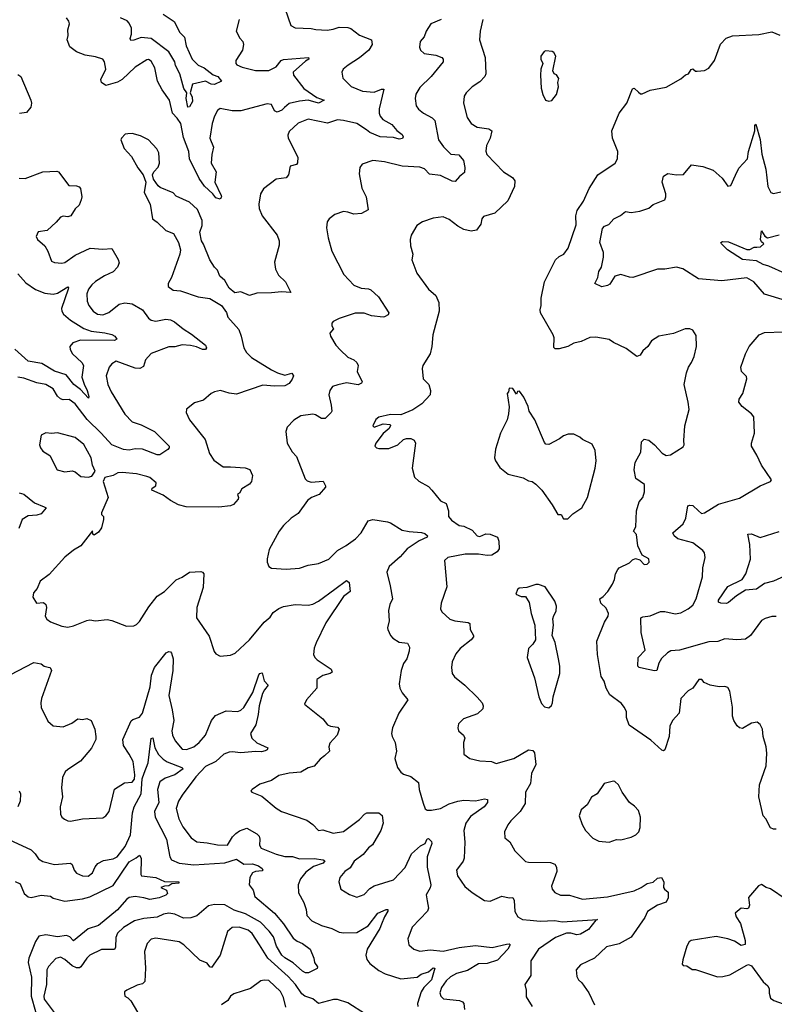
# Model space of a CAD drawing. Extents: x 2199565 to 2323334, y 894172 to 1018966.
# Tile 280 of 440: x 2259748 to 2264891, y 990720 to 997433. Entities that reach past the tile are written whole.
import ezdxf

# ---------------------------------------------------------------- set-up
doc = ezdxf.new("R2010")
doc.units = 0

msp = doc.modelspace()

# ---------------------------------------------------------------- linework, layer by layer
at = {"layer": '0CON10XD'}
for points in [[(2261536.7, 997565), (2261595, 997393.3), (2261625, 997378.8), (2261735, 997374.2), (2261767.1, 997367.1), (2261842.7, 997362.7), (2261885, 997368.6), (2261925, 997382.5), (2261985, 997380), (2262005, 997372.5), (2262065, 997328.1), (2262146, 997295), (2262151.4, 997265), (2262127.5, 997225), (2262065, 997174.2), (2261985.7, 997124.3), (2261953.3, 997095), (2261943.3, 997075), (2261950, 997035), (2262007.9, 996977.9), (2262085, 996946.9), (2262165, 996939.5), (2262215, 996960.5), (2262229.1, 996959.1), (2262198.5, 996825), (2262197.8, 996795), (2262204.5, 996775), (2262222.7, 996752.7), (2262285, 996719.1), (2262317.8, 996677.8), (2262355, 996649.4), (2262362.2, 996635), (2262356.9, 996623.1), (2262335, 996617.7), (2262295, 996630), (2262205, 996633.9), (2262135, 996664.3), (2262111.6, 996681.6), (2262045.7, 996725), (2261955, 996746.8), (2261915, 996750.9), (2261845, 996728.8), (2261715, 996755.6), (2261645, 996726.9), (2261585, 996670), (2261575.6, 996645), (2261577.8, 996625), (2261644, 996495), (2261641.7, 996458.3), (2261633.6, 996446.4), (2261592.5, 996435), (2261580, 996375), (2261564.1, 996355.9), (2261495, 996346.2), (2261410.3, 996279.7), (2261390, 996245), (2261377.5, 996175), (2261380, 996145), (2261400.8, 996095), (2261503.2, 995963.2), (2261515.8, 995925), (2261516.9, 995895), (2261485, 995780), (2261492.4, 995732.4), (2261510.9, 995690.9), (2261560, 995645), (2261595, 995572.5), (2261531.4, 995578.6), (2261465, 995570), (2261365, 995567.5), (2261315, 995553.3), (2261255, 995576.7), (2261215, 995570), (2261175, 995602.5), (2261145.7, 995655.7), (2261111.2, 995685), (2261095.5, 995725.5), (2261075, 995746.2), (2261044, 995795), (2261001.7, 995901.7), (2260986.4, 995926.4), (2260975.8, 995985), (2260990.9, 996029.1), (2260990.6, 996065), (2260958.9, 996138.9), (2260905, 996188.8), (2260815, 996230), (2260795, 996252.5), (2260705, 996290), (2260690.7, 996300.7), (2260660, 996345), (2260652.5, 996375), (2260662.5, 996395), (2260692.7, 996427.3), (2260700, 996455), (2260697.1, 996525), (2260683, 996553), (2260625, 996613.3), (2260572.3, 996642.3), (2260515, 996656.7), (2260483.9, 996656.1), (2260467.5, 996652.5), (2260442.5, 996625), (2260437.5, 996615), (2260460, 996555), (2260510.3, 996500.3), (2260552.7, 996422.7), (2260590, 996375), (2260607.5, 996325), (2260596.7, 996255), (2260636.2, 996175), (2260653.3, 996075), (2260685, 996053.3), (2260743.3, 995995), (2260796.4, 995976.4), (2260830.8, 995915), (2260844.2, 995865), (2260839.2, 995835), (2260783.6, 995676.4), (2260758.8, 995635), (2260760, 995615), (2260795, 995588.8), (2260845, 995584), (2260965, 995544.2), (2261045, 995532), (2261123.9, 995483.9), (2261157.7, 995437.7), (2261166.2, 995405), (2261240.6, 995320.6), (2261258.5, 995275), (2261275, 995196.7), (2261293.6, 995163.6), (2261328.9, 995128.9), (2261465, 995046.4), (2261506, 995025), (2261555, 995010.4), (2261603, 995023), (2261613.1, 995005), (2261605, 994981.2), (2261585, 994952.5), (2261555, 994937.3), (2261485, 994934), (2261405, 994940.6), (2261225, 994880), (2261175, 994886), (2261116.1, 994903.9), (2261075, 994896.2), (2261053.3, 994885), (2261000.9, 994839.1), (2260938.8, 994821.2), (2260885, 994777.5), (2260883.3, 994755), (2260904.3, 994704.3), (2261011.1, 994571.1), (2261041.9, 994475), (2261070.7, 994430.7), (2261135, 994384.4), (2261185, 994383.5), (2261285, 994376.5), (2261315.5, 994365.5), (2261334.2, 994325), (2261327.5, 994285), (2261314.3, 994265.7), (2261262, 994235), (2261246.2, 994205), (2261232.5, 994195), (2261240, 994175), (2261236.2, 994165), (2261205, 994127.5), (2261185, 994118.6), (2261105, 994109.1), (2260882.4, 994112.4), (2260830, 994125), (2260775, 994154.4), (2260725, 994191.9), (2260647.5, 994225), (2260650.7, 994239.3), (2260676.2, 994255), (2260677.1, 994275), (2260635, 994311.4), (2260615, 994319.4), (2260545, 994337.1), (2260446.8, 994346.8), (2260415.8, 994344.2), (2260385, 994326.2), (2260328.3, 994311.7), (2260317.5, 994285), (2260350.8, 994175), (2260305, 994070), (2260305, 994060), (2260320, 994045), (2260318.8, 994025), (2260305, 993967.5), (2260285, 993940), (2260255, 993917.5), (2260247.5, 993925), (2260245, 993947.5), (2260165, 993845.8), (2260114.5, 993815.5), (2260055, 993768.8), (2259949.7, 993650.3), (2259886.7, 993605), (2259866.1, 993553.9), (2259842.5, 993525), (2259837.5, 993495), (2259862.5, 993455), (2259909.5, 993459.5), (2259926.1, 993446.1), (2259930, 993425), (2259922, 993365), (2259933.3, 993345), (2259957.7, 993327.7), (2260035, 993297.5), (2260075, 993292), (2260115, 993300), (2260205, 993336.7), (2260225, 993340), (2260265, 993333.3), (2260343, 993343), (2260375, 993337.5), (2260475, 993297.5), (2260525, 993300), (2260545, 993310), (2260565, 993330), (2260629.2, 993430.8), (2260685, 993501.4), (2260735.8, 993535), (2260795.8, 993595), (2260815, 993614.2), (2260855, 993631.4), (2260905, 993665.6), (2260981.7, 993671.7), (2260995, 993666.7), (2261003.3, 993655), (2260997.3, 993562.7), (2260954.4, 993425), (2260952.5, 993355), (2261039.3, 993229.3), (2261073.3, 993125), (2261085, 993110), (2261115, 993093.3), (2261185, 993101.2), (2261215.6, 993114.4), (2261315, 993204), (2261415, 993324.4), (2261455, 993360), (2261475, 993390), (2261515, 993418.2), (2261547, 993433), (2261625, 993445.5), (2261715, 993442.2), (2261745, 993448.9), (2261785, 993468.2), (2261895, 993550), (2261975, 993610), (2261994, 993595), (2262000, 993535), (2261955, 993500.8), (2261835, 993320), (2261768.1, 993185), (2261755, 993147.5), (2261751.4, 993105), (2261758.6, 993085), (2261775, 993067.5), (2261871.2, 993005), (2261878.8, 992985), (2261865, 992974.3), (2261815, 992960.8), (2261773.3, 992935), (2261773.9, 992876.1), (2261703.3, 992795), (2261690, 992765), (2261815, 992666.9), (2261845.4, 992625.4), (2261865.5, 992615.5), (2261915, 992608.6), (2261925.9, 992595.9), (2261911.2, 992555), (2261860.9, 992499.1), (2261856, 992475), (2261860, 992445), (2261825, 992413.8)], [(2260725, 997471.9), (2260801.5, 997421.5), (2260838.5, 997345), (2260872.2, 997315), (2260882.5, 997255), (2260922.5, 997165), (2260965, 997123.6), (2261005, 997104.5), (2261066.5, 997056.5), (2261098.6, 997045), (2261122.5, 997015), (2261075, 996992.3), (2261053.5, 996993.5), (2261015, 997014), (2260925, 996993.3), (2260910.8, 996935), (2260923.8, 996905), (2260924.6, 996875), (2260905, 996838), (2260895, 996836.2), (2260882.5, 996895), (2260888, 996935), (2260866.9, 996965), (2260838.5, 997065), (2260810.7, 997120.7), (2260804.5, 997145), (2260763.9, 997215), (2260645, 997304.1), (2260575, 997312.9), (2260525, 997293.1), (2260505, 997291.2), (2260501.6, 997305), (2260510.8, 997335), (2260509.8, 997375), (2260495, 997410.6), (2260480, 997425), (2260435, 997445.6)], [(2261243.3, 997435), (2261224, 997355), (2261247.9, 997307.9), (2261268, 997285), (2261273.8, 997265), (2261266.7, 997225), (2261221.2, 997155), (2261220, 997135), (2261227.5, 997125), (2261265, 997109.2), (2261355, 997086.7), (2261445, 997087.1), (2261495, 997112.1), (2261530.3, 997155), (2261545, 997162.8), (2261716, 997175), (2261719.2, 997165), (2261695, 997151.2), (2261611.9, 997075), (2261613.1, 997055), (2261684.2, 996964.2), (2261773.4, 996903.4), (2261823.8, 996885), (2261785, 996864.6), (2261715, 996884.7), (2261655, 996877.4), (2261585, 996861.1), (2261552.7, 996835), (2261535, 996817.3), (2261502.1, 996802.1), (2261485, 996810.8), (2261465, 996855.6), (2261435, 996860), (2261255, 996812.4), (2261195, 996812.4), (2261115, 996826.7), (2261095, 996813.8), (2261074.6, 996775.4), (2261060, 996725), (2261044.5, 996625), (2261069.7, 996565), (2261057.5, 996515), (2261053.6, 996455), (2261087.1, 996395), (2261078.2, 996325), (2261121.9, 996235), (2261124.2, 996225), (2261115, 996208.8), (2261085, 996218.4), (2261065.2, 996245.2), (2261008.1, 996298.1), (2260970.8, 996350.8), (2260905.4, 996485), (2260900.9, 996535), (2260865, 996629.2), (2260845.3, 996725), (2260822.3, 996762.3), (2260789.1, 996795), (2260769.6, 996885), (2260720, 996955), (2260686.5, 997015), (2260667.9, 997105), (2260645, 997151.4), (2260625, 997161.4), (2260615, 997159.2), (2260535, 997109.5), (2260446.9, 997025), (2260415, 997008.2), (2260335, 996984.2), (2260305.8, 997005), (2260300, 997025), (2260334.3, 997095), (2260325.6, 997145.6), (2260315, 997163.8), (2260265, 997180.6), (2260195, 997190.6), (2260135, 997213.1), (2260088.9, 997248.9), (2260071.9, 997295), (2260078.1, 997325), (2260076.4, 997363.6), (2260087.1, 997405), (2260082.7, 997422.7), (2260066, 997445)], [(2262620, 997435), (2262551.2, 997405), (2262519.2, 997355), (2262505, 997316.2), (2262476.4, 997283.6), (2262474, 997245), (2262480, 997225), (2262505, 997203.8), (2262585, 997190.8), (2262626, 997176), (2262633.8, 997165), (2262634, 997145), (2262552.9, 997045), (2262475, 996971.2), (2262448.6, 996925), (2262444.2, 996895), (2262450.8, 996845), (2262465, 996823.8), (2262501.2, 996795), (2262560, 996765), (2262576.9, 996745), (2262602.5, 996615), (2262635.4, 996565.4), (2262686.2, 996516.2), (2262742.1, 996512.1), (2262772.2, 996472.2), (2262781.5, 996425), (2262779.2, 996390.8), (2262746.2, 996365), (2262715, 996329.2), (2262695, 996331.8), (2262615, 996370), (2262540.9, 996380.9), (2262506.2, 996416.2), (2262475, 996428.7), (2262354.2, 996434.2), (2262235, 996463.1), (2262155, 996472.5), (2262081.7, 996448.3), (2262066.2, 996425), (2262062.3, 996382.3), (2262080.8, 996285), (2262108.6, 996225), (2262123.9, 996136.1), (2262077.7, 996112.3), (2262025, 996106.9), (2261985, 996121.9), (2261955, 996124.3), (2261895, 996106), (2261856.7, 996075), (2261843.8, 996055), (2261840, 996015), (2261851.2, 995945), (2261876.2, 995855), (2261956.2, 995695), (2262025, 995623.3), (2262075, 995602.2), (2262125, 995598.6), (2262141.3, 995591.3), (2262194.5, 995544.5), (2262263.3, 995435), (2262258.3, 995421.7), (2262235, 995406.2), (2262225, 995406), (2262145.6, 995414.4), (2262095, 995431.1), (2262035, 995432.2), (2261925, 995396.9), (2261884.6, 995375.4), (2261876, 995365), (2261875.9, 995345.9), (2261887.5, 995325), (2261861.2, 995295), (2261866.2, 995275), (2261903.8, 995215), (2261935, 995178.8), (2261985, 995132.9), (2262025, 995114), (2262045.7, 995095), (2262054.2, 995075), (2262047.1, 995035), (2262082, 994965), (2262076.7, 994955), (2262055, 994943.9), (2261975, 994956.1), (2261917.4, 994942.6), (2261878.9, 994931.1), (2261860.8, 994905), (2261855.7, 994874.3), (2261871.9, 994805), (2261874.3, 994765), (2261870.8, 994755), (2261830, 994715), (2261805, 994714), (2261765, 994738.8), (2261745, 994744), (2261665, 994732), (2261617.5, 994702.5), (2261572, 994655), (2261562, 994625), (2261570, 994545), (2261605, 994486.7), (2261634.2, 994454.2), (2261693, 994303), (2261707.9, 994287.9), (2261735, 994279.6), (2261816.7, 994286.7), (2261833.3, 994255), (2261831.2, 994245), (2261790, 994195), (2261737.5, 994175), (2261708.6, 994155), (2261645, 994066.2), (2261598.8, 994035), (2261546.7, 993985), (2261516.7, 993945), (2261448.3, 993821.7), (2261433.6, 993756.4), (2261433.8, 993735), (2261446.2, 993705), (2261465, 993694.2), (2261565, 993687.5), (2261655, 993694.3), (2261715, 993712.9), (2261785, 993724.2), (2261855, 993754.2), (2261914.2, 993815), (2261972.6, 993847.4), (2262036.7, 993893.3), (2262076, 993934), (2262123.3, 994016.7), (2262155, 994025.6), (2262255, 994008.2), (2262275, 994002.2), (2262355, 993952.9), (2262402.7, 993942.7), (2262486.7, 993936.7), (2262509.5, 993929.5), (2262528, 993915), (2262526, 993905), (2262470.7, 993879.3), (2262390, 993825), (2262340.4, 993769.6), (2262265.6, 993705), (2262251.2, 993665), (2262272.1, 993572.1), (2262289.2, 993485), (2262270, 993445), (2262260.8, 993405), (2262265.7, 993335), (2262254.3, 993285.7), (2262257.1, 993275), (2262275.7, 993235), (2262292, 993215), (2262335, 993187.8), (2262390.9, 993180.9), (2262404.2, 993154.2), (2262403, 993127), (2262386.1, 993076.1), (2262365, 993043.8), (2262346.9, 992995), (2262334.2, 992904.2), (2262338, 992875), (2262355, 992843.3), (2262393.8, 992795), (2262333.1, 992705), (2262290, 992605), (2262281.4, 992565), (2262285.8, 992545), (2262308, 992505), (2262316.7, 992445), (2262303.8, 992395), (2262322.5, 992335), (2262345, 992303.3), (2262365, 992288), (2262415, 992272.2), (2262465, 992231.2), (2262470, 992185), (2262498.6, 992091.4), (2262511.7, 992051.7), (2262525, 992044.4), (2262555, 992042.5), (2262615, 992054.6), (2262675, 992085.5), (2262735, 992105.4), (2262775, 992110.4), (2262855, 992107.5), (2262915, 992121.1), (2262935.5, 992115.5), (2262937.1, 992095), (2262914, 992065), (2262819.7, 992000.3), (2262788.2, 991955), (2262775.5, 991905), (2262781.5, 991825), (2262777.1, 991715), (2262770.8, 991695), (2262726.2, 991635), (2262731.2, 991595), (2262782.4, 991522.4), (2262831.1, 991481.1), (2262915, 991428), (2262953.9, 991423.9), (2263035, 991458), (2263085, 991446.2), (2263108, 991448), (2263117.3, 991427.3), (2263123, 991353), (2263144, 991315), (2263175, 991298.6), (2263226.8, 991293.2), (2263295, 991287.3), (2263395, 991290.6), (2263445, 991281.9), (2263686.7, 991296.7), (2263675, 991292.5), (2263625, 991229.1), (2263571.1, 991198.9), (2263545, 991193.9), (2263505, 991204.7), (2263475, 991205.7), (2263400.5, 991175), (2263283.8, 991096.2), (2263232, 991015), (2263230.8, 990915), (2263192, 990855), (2263200, 990815), (2263199.7, 990769.7), (2263241.2, 990705)], [(2262904, 997435), (2262887.1, 997355), (2262882.9, 997295), (2262919.6, 997175), (2262925.5, 997064.5), (2262917.5, 997045), (2262885, 997009.4), (2262830.8, 996975), (2262790, 996935), (2262777.7, 996912.3), (2262772.9, 996865), (2262796.8, 996766.8), (2262825.5, 996725.5), (2262865, 996700), (2262945, 996689.1), (2262966.2, 996676.2), (2262954.5, 996625), (2262930, 996575), (2262925.7, 996535.7), (2262932, 996515), (2263045.4, 996395.4), (2263106.1, 996356.1), (2263121.9, 996335), (2263121.5, 996295), (2263075, 996198.6), (2262985.5, 996114.5), (2262908.8, 996091.2), (2262898.8, 996075), (2262891.2, 996038.8), (2262861.3, 995998.7), (2262825, 995990.6), (2262775, 996001.9), (2262735, 996024.3), (2262675, 996070.8), (2262635, 996088.8), (2262565, 996080.8), (2262494.3, 996055.7), (2262455, 996030), (2262416, 995965), (2262409.2, 995935), (2262411.7, 995891.7), (2262427.5, 995835), (2262420, 995795), (2262454.2, 995705), (2262535, 995596), (2262585, 995553.3), (2262603.8, 995505), (2262608, 995445), (2262564.4, 995285)], [(2264903.6, 991913.6), (2264885, 991913.3), (2264865, 991923.8), (2264832.9, 991985), (2264815.5, 992005.5), (2264786.4, 992135), (2264791.1, 992215), (2264836.4, 992345), (2264841.3, 992431.3), (2264835.7, 992474.3), (2264814.4, 992545), (2264810, 992595), (2264795, 992627.5), (2264773.6, 992643.6), (2264735, 992637.5), (2264675, 992600), (2264655, 992604.2), (2264638.7, 992618.7), (2264615.8, 992655), (2264606, 992685), (2264606.1, 992746.1), (2264587.5, 992855), (2264575, 992880), (2264555, 992886.2), (2264515, 992883.8), (2264455, 992896.2), (2264413.9, 992913.9), (2264397.5, 992935), (2264377.5, 992935), (2264335.7, 992874.3), (2264305, 992856.7), (2264253.3, 992805), (2264242.5, 992705), (2264197.5, 992655), (2264179.2, 992615), (2264175.5, 992544.5), (2264146.2, 992455), (2264135, 992447.5), (2264125, 992453.3), (2264050.6, 992520.6), (2263902.6, 992622.6), (2263883.3, 992675), (2263883.5, 992715), (2263868.5, 992745), (2263849.5, 992769.5), (2263770.2, 992830.2), (2263744.7, 992874.7), (2263732.4, 992922.4), (2263711.9, 992955), (2263686.4, 993105), (2263681.5, 993195), (2263734.6, 993325.4), (2263758.6, 993365), (2263760.8, 993385), (2263745, 993421.2), (2263708.1, 993455), (2263701.2, 993485), (2263725, 993500.8), (2263755.8, 993535), (2263789.4, 993585), (2263802.2, 993615), (2263808.1, 993655), (2263824.6, 993685.4), (2263835, 993695.8), (2263905, 993728.8), (2263925, 993750), (2263945, 993760), (2263975, 993750), (2264005, 993717.5), (2264025, 993720), (2264037.5, 993735), (2264035, 993757.5), (2263991.7, 993781.7), (2263961.2, 993845), (2263952.1, 993922.1), (2263930.6, 993945), (2263948.5, 993975), (2263950.9, 994085), (2263970.6, 994145), (2263996, 994175), (2264007.5, 994215), (2264005.8, 994265), (2263946.9, 994305), (2263936.4, 994363.6), (2263942.5, 994415), (2263981.5, 994485), (2263985.8, 994555), (2264005, 994574), (2264035.4, 994565.4), (2264075.6, 994535), (2264128, 994478), (2264155, 994460.8), (2264182.7, 994467.3), (2264269.3, 994520.7), (2264276.7, 994535), (2264273.8, 994565), (2264281.9, 994665), (2264310, 994775), (2264304.3, 994825), (2264275.8, 994945), (2264292.9, 995025), (2264306, 995065), (2264327.5, 995095), (2264345, 995137.5), (2264360, 995205), (2264359.3, 995279.3), (2264336.1, 995316.1), (2264316.1, 995326.1), (2264283.9, 995326.1), (2264203.6, 995293.6), (2264105, 995276.2), (2264055, 995243.3), (2264030, 995205), (2263996.2, 995175), (2263977.5, 995145), (2263955, 995136.7), (2263880.7, 995190.7), (2263795, 995231.2), (2263765, 995253.3), (2263675, 995268), (2263634.4, 995265.6), (2263575, 995238.8), (2263525, 995226.7), (2263485, 995205.6), (2263425, 995189.2), (2263398, 995188), (2263388, 995198), (2263390, 995265), (2263384.4, 995284.4), (2263296.9, 995435), (2263294.4, 995455), (2263302.9, 995485), (2263301.1, 995535), (2263324.4, 995645), (2263400, 995795), (2263425, 995818.8), (2263455.7, 995834.3), (2263485.5, 995874.5), (2263540, 996035), (2263537.5, 996095), (2263547.3, 996132.7), (2263591.2, 996195), (2263628.7, 996281.3), (2263689.2, 996375), (2263807.5, 996455), (2263822.5, 996485), (2263823.8, 996535), (2263789.4, 996625), (2263784.4, 996675), (2263833.4, 996796.6), (2263885, 996863.3), (2263925, 996962.5), (2263935, 996966.7), (2263965, 996940), (2263978.3, 996928.3), (2263991.7, 996928.3), (2264045, 996952.5), (2264155, 996973.3), (2264255, 997030), (2264285, 997056.7), (2264305.8, 997064.2), (2264325, 997092.5), (2264335, 997097.5), (2264355, 997083.3), (2264365, 997083.3), (2264415, 997087.5), (2264445, 997102.5), (2264483.3, 997155), (2264525, 997267.5), (2264562.3, 997307.7), (2264606.4, 997323.6), (2264785, 997333.3), (2264875, 997350), (2264928.3, 997328.3)], [(2263355, 996876.7), (2263375, 996883.3), (2263407, 996923), (2263420, 996975), (2263416.7, 997005), (2263423, 997033), (2263406.4, 997056.4), (2263390, 997065), (2263382.5, 997085), (2263402.5, 997185), (2263389.3, 997209.3), (2263377, 997217), (2263335, 997220), (2263323.6, 997216.4), (2263300, 997185), (2263300, 997165), (2263312.5, 997135), (2263300, 997095), (2263297.5, 997055), (2263303, 996967), (2263313, 996923), (2263332.5, 996885), (2263355, 996876.7)], [(2259735, 997060), (2259756.2, 997045), (2259823.8, 996885), (2259828.8, 996865), (2259823.9, 996836.1), (2259795, 996800), (2259747.3, 996792.7)], [(2265207.5, 995445), (2264825, 995561.9), (2264751.4, 995645), (2264705, 995673.1), (2264533.6, 995653.6), (2264375.6, 995665.6), (2264266.7, 995735), (2264225, 995745.7), (2264145, 995731.9), (2264095, 995732.2), (2263926.4, 995676.4), (2263905, 995676.7), (2263846.2, 995696.2), (2263805, 995684.2), (2263769.3, 995630.7), (2263755, 995620.6), (2263715, 995610.8), (2263667.5, 995635), (2263687.8, 995675), (2263694.6, 995715.4), (2263714.4, 995745.6), (2263728.1, 995815), (2263726.9, 995845), (2263701.5, 995915), (2263719.7, 996010.3), (2263735, 996026), (2263763.8, 996036.2), (2263797.5, 996075), (2263842.3, 996097.7), (2263877.5, 996125), (2263915, 996118.8), (2263975, 996128), (2264035, 996148.8), (2264065, 996173.3), (2264144, 996206), (2264152, 996225), (2264152, 996245), (2264126.2, 996325), (2264135, 996366.2), (2264165.8, 996384.2), (2264225, 996375.6), (2264272.1, 996377.9), (2264325.8, 996444.2), (2264405, 996432), (2264475, 996408), (2264535, 996353.3), (2264575, 996297.5), (2264595, 996302.5), (2264627.1, 996372.9), (2264649.7, 996420.3), (2264709.2, 996485), (2264715.7, 996535), (2264758, 996675), (2264758.3, 996711.7), (2264765, 996720), (2264795.6, 996615.6), (2264805.7, 996515.7), (2264834.2, 996415), (2264846.7, 996295), (2264867.5, 996255), (2264885, 996247.5), (2264935, 996260)], [(2259745, 996353.1), (2259785, 996351.1), (2259905, 996395.7), (2260000.7, 996400.7), (2260012.5, 996395), (2260081.8, 996301.8), (2260135, 996300), (2260153.9, 996293.9), (2260163, 996283), (2260171.2, 996225), (2260167.5, 996205), (2260152.3, 996167.7), (2260125, 996143.3), (2260096, 996095), (2260075, 996089.2), (2260045, 996092.5), (2260025, 996085.7), (2259997.6, 996052.4), (2259935, 995996), (2259874.2, 995985.8), (2259860, 995955), (2259870, 995935), (2259920.3, 995890.3), (2259940.8, 995855), (2259965.8, 995785.8), (2259985, 995777.5), (2260035, 995773.1), (2260055, 995778), (2260125, 995828), (2260227.5, 995875), (2260315, 995869.5), (2260375, 995873.8), (2260418.3, 995798.3), (2260425.8, 995775), (2260415, 995746.7), (2260384.3, 995715), (2260325, 995686.4), (2260265, 995647.5), (2260238.5, 995625), (2260216.4, 995595), (2260206.5, 995565), (2260207.5, 995515), (2260219.5, 995485), (2260249.4, 995445), (2260278.8, 995425), (2260315, 995420), (2260355, 995437.5), (2260425, 995494), (2260465, 995501.8), (2260515.3, 995495.3), (2260584.7, 995454.7), (2260625, 995398.6), (2260645, 995383.5), (2260675, 995377.3), (2260745, 995390.4), (2260776.3, 995386.3), (2260803.6, 995373.6), (2260861.2, 995325), (2260920, 995290), (2261013.3, 995215), (2261020.6, 995195), (2261013.3, 995185), (2260995, 995183.9), (2260952.2, 995202.2), (2260911.1, 995211.1), (2260855, 995215.3), (2260805, 995202.5), (2260765, 995202.5), (2260645, 995156.5), (2260604.5, 995115), (2260592.4, 995067.6), (2260567.5, 995055), (2260535, 995056.9), (2260405, 995104.2), (2260375, 995087.5), (2260358.1, 995065), (2260336.7, 995005), (2260347.9, 994945), (2260370.4, 994895), (2260465, 994744.3), (2260515, 994692.2), (2260575, 994671.5), (2260665.7, 994625), (2260765.8, 994525), (2260766.2, 994513.8), (2260757.7, 994502.3), (2260704, 994466), (2260685, 994467.1), (2260585.4, 994505.4), (2260533.9, 994506.1), (2260495, 994498.9), (2260455, 994501.9), (2260375.3, 994535.3), (2260304.3, 994614.3), (2260206.7, 994706.7), (2260125, 994813.8), (2260085, 994843.6), (2260045, 994841.8), (2260025, 994847.3), (2260005, 994865.6), (2259975, 994915.5), (2259926, 994945), (2259865, 994958.2), (2259775, 994988.5), (2259735, 994996.5)], [(2264965, 995702.5), (2264855, 995753.5), (2264815, 995763.1), (2264769, 995789), (2264675, 995798.2), (2264572.9, 995862.9), (2264531.4, 995905), (2264526.2, 995915), (2264538.3, 995921.7), (2264578.1, 995918.1), (2264705, 995867.1), (2264725, 995867.1), (2264755, 995882.5), (2264772.9, 995882.9), (2264796.4, 995883.6), (2264820, 995905), (2264805, 995918), (2264798.2, 995935), (2264805, 995992.5), (2264827, 995957), (2264845, 995946.2), (2264924.6, 995965.4)], [(2259735, 995700), (2259789.8, 995639.8), (2259855, 995594.5), (2259919.2, 995569.2), (2259975, 995561.3), (2260005, 995568), (2260075, 995612.5), (2260081.4, 995605), (2260078.9, 995595), (2260033.6, 995465), (2260035.5, 995445), (2260046.4, 995426.4), (2260094.7, 995384.7), (2260185, 995327.5), (2260235, 995309.4), (2260327.3, 995297.3), (2260375, 995285.9), (2260395.5, 995275), (2260409.2, 995255), (2260394.7, 995245.3), (2260161.7, 995248.3), (2260109.4, 995230.6), (2260089.5, 995205), (2260091.8, 995185), (2260108.2, 995155), (2260171.1, 995095), (2260182.2, 995075), (2260172.5, 994995), (2260187.4, 994947.4), (2260208.9, 994905), (2260220, 994865), (2260218, 994852), (2260162.1, 994912.1), (2260117.8, 994945), (2260065, 995011.1), (2259985, 995036.2), (2259898.1, 995088.1), (2259805, 995104.6), (2259715, 995185.6)], [(2262564.4, 995285), (2262557.5, 995205), (2262546, 995155), (2262496.7, 995075), (2262491.2, 995055), (2262497.5, 994985), (2262536.7, 994945), (2262548.8, 994905), (2262546, 994875), (2262489.4, 994815), (2262426.6, 994773.4), (2262345, 994740), (2262275, 994742), (2262195, 994723.3), (2262175, 994707.5), (2262153.8, 994665), (2262165, 994654.3), (2262225, 994677.5), (2262272.5, 994672.5), (2262276.4, 994666.4), (2262266, 994645), (2262225, 994611.9), (2262174.2, 994545), (2262167.5, 994525), (2262180, 994515), (2262195, 994510), (2262265, 994510), (2262325, 994533.3), (2262365, 994570), (2262385, 994576.7), (2262415, 994577.5), (2262436.4, 994566.4), (2262446.2, 994545), (2262423.8, 994375), (2262440, 994315), (2262467.7, 994287.7), (2262535, 994250), (2262555.9, 994225.9), (2262615, 994153.3), (2262653.6, 994133.6), (2262671.2, 994085), (2262670, 994045), (2262690.9, 994020.9), (2262743.3, 993985), (2262775, 993979.2), (2262831.7, 993951.7), (2262865.7, 993915), (2262885, 993910.3), (2262925, 993927.5), (2262955, 993925.4), (2263004, 993905), (2263013, 993877), (2263015.6, 993824.4), (2263002, 993805), (2262965, 993782.2), (2262935, 993779.5), (2262875, 993790), (2262785, 993788.8), (2262665, 993765.6), (2262642.5, 993745), (2262660, 993565), (2262620.8, 993455), (2262616, 993415), (2262626.2, 993395), (2262680, 993345), (2262713.6, 993333.6), (2262805, 993322.5), (2262815, 993316.7), (2262818, 993275), (2262841.2, 993235), (2262841.2, 993225), (2262826.2, 993205), (2262750.8, 993145), (2262721.7, 993108.3), (2262696.2, 993055), (2262690, 993015), (2262696.7, 992975), (2262711.7, 992951.7), (2262781.2, 992895), (2262865, 992814.2), (2262899.2, 992775), (2262908, 992755), (2262903.8, 992735), (2262869.1, 992700.9), (2262773.2, 992666.8), (2262738.3, 992631.7), (2262733.8, 992605), (2262738.8, 992585), (2262772.5, 992555), (2262782, 992535), (2262772.5, 992505), (2262776.2, 992425), (2262815.9, 992395.9), (2262885, 992380.8), (2262964.2, 992374.2), (2262995, 992362), (2263115, 992396.5), (2263215, 992453.8), (2263245, 992450), (2263257.5, 992435), (2263265.5, 992354.5), (2263237.4, 992292.6), (2263229.2, 992225), (2263195.7, 992165), (2263192.3, 992087.7), (2263160, 992035), (2263095, 991971.2), (2263075.6, 991944.4), (2263052.9, 991895), (2263054.1, 991854.1), (2263087.7, 991827.7), (2263123.3, 991765), (2263195, 991694), (2263215, 991688), (2263366.8, 991686.8), (2263396.2, 991675), (2263407.5, 991655), (2263408.6, 991625), (2263372, 991525), (2263376.2, 991505), (2263395, 991482), (2263435, 991462.9), (2263495, 991464.4), (2263585, 991435.4), (2263755, 991451.9), (2263935, 991492.9), (2263984.7, 991515.3), (2264025, 991544.3), (2264065, 991552.5), (2264095, 991578.6), (2264123.3, 991583.3), (2264139.2, 991555), (2264136.7, 991516.7), (2264142.5, 991505), (2264168.8, 991485), (2264168.8, 991445), (2264153.3, 991415), (2264095, 991395.8), (2264027.9, 991352.1), (2264008.8, 991311.2), (2263915, 991177.5), (2263835, 991132.5), (2263748.1, 991111.9), (2263665.5, 991034.5), (2263571.2, 990988.8), (2263540, 990955), (2263545, 990910), (2263555.9, 990885.9), (2263578.8, 990865), (2263627.1, 990797.1), (2263665.8, 990715)], [(2264905, 993364.2), (2264875, 993364.2), (2264829.1, 993350.9), (2264805, 993336), (2264730, 993235), (2264695, 993208.5), (2264635.4, 993205.4), (2264555, 993212.2), (2264507.3, 993192.7), (2264445, 993190), (2264244.3, 993134.3), (2264185, 993128.6), (2264163.6, 993116.4), (2264122.4, 993077.6), (2264104.2, 993045), (2264090, 992995), (2264075, 992992.9), (2263999.6, 993009.6), (2263970, 993015), (2263960, 993025), (2263964.2, 993085), (2264010, 993135), (2263984.2, 993255), (2263981.9, 993355), (2263995, 993362.5), (2264045, 993368.1), (2264115, 993398.6), (2264145, 993398.9), (2264215, 993382.7), (2264255, 993388.8), (2264304.8, 993415.2), (2264335, 993440.9), (2264359.3, 993485), (2264400.9, 993635), (2264404.7, 993695), (2264419.3, 993765), (2264415, 993798), (2264403.8, 993815), (2264335, 993865.8), (2264234.3, 993894.3), (2264208.9, 993915), (2264198.9, 993935), (2264270, 993995), (2264287.7, 994035), (2264302, 994118), (2264315, 994123.8), (2264335, 994120), (2264375, 994083.8), (2264395, 994066), (2264415, 994070), (2264510.8, 994129.2), (2264655, 994170.8), (2264795, 994255.8), (2264865, 994283.3), (2264872.5, 994295), (2264804, 994395), (2264772.5, 994465), (2264735.7, 994525), (2264735.7, 994545), (2264755.6, 994615), (2264751.4, 994725), (2264736, 994745), (2264672, 994795), (2264650, 994825), (2264652, 994845), (2264675.7, 994884.3), (2264703.8, 994985), (2264700.7, 995000.7), (2264666.7, 995035), (2264663.9, 995063.9), (2264694.5, 995155.5), (2264719.2, 995205), (2264788.8, 995285), (2264825, 995300), (2264955, 995303.8)], [(2263485, 994030), (2263517, 994063), (2263580, 994105), (2263618.8, 994175), (2263670.8, 994375), (2263676.1, 994426.1), (2263671.2, 994495), (2263649.3, 994539.3), (2263585, 994570), (2263565, 994587.5), (2263525, 994607.5), (2263487, 994607), (2263455, 994596.7), (2263427.5, 994575), (2263355, 994537.5), (2263335, 994540), (2263325, 994550), (2263258, 994705), (2263220, 994765), (2263213.3, 994795), (2263185, 994860), (2263155, 994900), (2263141.7, 994898.3), (2263135, 994880), (2263108.3, 994918.3), (2263085, 994920), (2263080, 994895), (2263070, 994885), (2263083, 994793), (2263080, 994745), (2263070, 994705), (2263025.9, 994614.1), (2262992, 994505), (2262983.8, 994445), (2262990, 994425), (2263020.5, 994380.5), (2263077.5, 994335), (2263179.2, 994309.2), (2263215, 994290), (2263240, 994285), (2263266.2, 994266.2), (2263306.7, 994225), (2263377.5, 994125), (2263415, 994060), (2263438.3, 994058.3), (2263455, 994030), (2263485, 994030)], [(2260215, 994313.3), (2260239.3, 994320.7), (2260262.5, 994355), (2260243.8, 994395), (2260235, 994446.7), (2260185, 994535.8), (2260125, 994584), (2260005, 994615.6), (2259965, 994611.2), (2259925, 994616.7), (2259895, 994600), (2259884, 994535), (2259888.8, 994515), (2259905, 994491.2), (2259952.3, 994462.3), (2260002.5, 994365), (2260055, 994350), (2260105, 994356.7), (2260125, 994350), (2260165, 994317.5), (2260215, 994313.3)], [(2259745, 994207.1), (2259775, 994198.6), (2259848.9, 994138.9), (2259915, 994111.2), (2259927.5, 994105), (2259893.8, 994065), (2259865, 994053.8), (2259805, 994050), (2259764.2, 994025.8), (2259741.5, 993965)], [(2264985, 993650.6), (2264885.9, 993604.1), (2264825, 993588.8), (2264770, 993550), (2264695, 993544.5), (2264634.2, 993505), (2264579.8, 993460.2), (2264565, 993453.3), (2264527.5, 993455), (2264512, 993462), (2264510.6, 993475), (2264575, 993569.2), (2264671.2, 993615), (2264696.7, 993655), (2264730, 993755), (2264724.2, 993855), (2264710, 993925), (2264735, 993926.7), (2264795, 993901.9), (2264925, 993942.9)], [(2263355, 992740), (2263373, 992757), (2263380, 992775), (2263383.9, 992816.1), (2263430, 992975), (2263429.4, 993025), (2263420.5, 993075), (2263397, 993187), (2263378, 993235), (2263387.1, 993305), (2263382.7, 993347.3), (2263388.3, 993371.7), (2263405, 993400), (2263407.5, 993435), (2263395, 993468.8), (2263330, 993565), (2263285, 993582.5), (2263265, 993582.5), (2263205, 993562.5), (2263153, 993557), (2263141.7, 993548.3), (2263130, 993515), (2263165, 993500), (2263195, 993500), (2263219.3, 993459.3), (2263233.3, 993385), (2263260, 993305), (2263263.8, 993205), (2263246.2, 993175), (2263216.2, 993145), (2263206.2, 993085), (2263255.8, 992945.8), (2263286.7, 992815), (2263305, 992770), (2263325, 992747.5), (2263355, 992740)], [(2260358.1, 992035), (2260395, 992186.2), (2260461.3, 992228.7), (2260515, 992234.4), (2260530, 992255), (2260532.5, 992285), (2260520.5, 992375), (2260495, 992426), (2260454.6, 992484.6), (2260451.4, 992525), (2260508.3, 992651.7), (2260518.6, 992661.4), (2260565, 992677.5), (2260585.3, 992704.7), (2260637.1, 992885), (2260647.3, 992962.7), (2260667.1, 993015), (2260746.2, 993115), (2260765, 993126), (2260775, 993123.8), (2260783, 993113), (2260794.7, 993075), (2260792.7, 992995), (2260763.8, 992826.2), (2260788.2, 992728.2), (2260799.5, 992655), (2260784.6, 992585), (2260790, 992555), (2260808.2, 992515), (2260855, 992458.2), (2260885, 992457.8), (2260935, 992474.7), (2260972.1, 992505), (2261014.6, 992555), (2261054.7, 992655.3), (2261082.1, 992687.9), (2261155, 992720.8), (2261235, 992716), (2261255, 992724.2), (2261275, 992742.5), (2261337.3, 992845), (2261378.1, 992965), (2261385, 992975.8), (2261400.7, 992980.7), (2261413.8, 992925), (2261442.5, 992895), (2261415.4, 992864.6), (2261401.9, 992838.1), (2261380, 992755), (2261374, 992695), (2261356.8, 992625), (2261321.5, 992565), (2261329.4, 992535), (2261365, 992503.3), (2261438.3, 992468.3), (2261433.8, 992455), (2261421.7, 992448.3), (2261395, 992440.6), (2261355, 992444.4), (2261255, 992434.6), (2261195, 992441.1), (2261175, 992437.8), (2261140, 992425), (2261084.3, 992375.7), (2261015, 992341.1), (2260949.2, 992270.8), (2260855.3, 992144.7), (2260831.1, 992105), (2260813.5, 992055), (2260831.6, 991985), (2260859, 991929), (2260915.6, 991855), (2260955, 991827.5), (2261025, 991821.2), (2261095, 991806.9), (2261165, 991804), (2261198.7, 991861.3), (2261221.8, 991885), (2261245, 991901.5), (2261295, 991921.2), (2261365, 991882.2), (2261379.6, 991865), (2261383.8, 991845), (2261382.5, 991805), (2261394, 991784), (2261495, 991743.5), (2261555, 991726.7), (2261608, 991728), (2261655, 991712.2), (2261755, 991713.8), (2261815.3, 991705.3), (2261827.8, 991697.8), (2261817.2, 991682.8), (2261751.2, 991658.8), (2261698.7, 991621.3), (2261662.7, 991575), (2261645.8, 991535), (2261648.8, 991478.8), (2261683.7, 991413.7), (2261699.4, 991365), (2261704.2, 991325), (2261739.3, 991289.3), (2261805, 991257.1), (2261875, 991236.9), (2261925, 991210.5), (2261956.1, 991206.1), (2262045, 991209.4), (2262123.1, 991255), (2262188.6, 991341.4), (2262246.6, 991366.6), (2262256, 991365), (2262256.9, 991355), (2262233.6, 991316.4), (2262214.7, 991265.3), (2262203.3, 991236.7), (2262116.5, 991095), (2262108.1, 991055), (2262114.3, 991025), (2262135, 990997.5), (2262195, 990950), (2262237.8, 990927.8), (2262345, 990893.6), (2262456, 990904), (2262484.8, 990925.2), (2262535, 990940), (2262565, 990968.9), (2262576.4, 990966.4), (2262555, 990886.9), (2262503.5, 990835), (2262483.6, 990805), (2262460, 990725), (2262461.9, 990705)], [(2259684, 992966), (2259845, 993050), (2259895, 993042), (2259915, 993026.2), (2259941.2, 993018.8), (2259956.2, 993015), (2259964.2, 992995), (2259896.7, 992805), (2259892.2, 992775), (2259895, 992743.3), (2259939.4, 992649.4), (2259975, 992619.4), (2260045, 992610.5), (2260103, 992637), (2260145, 992666.7), (2260175, 992662.5), (2260205, 992669.2), (2260235.8, 992655), (2260259.2, 992595), (2260265.8, 992545), (2260265.8, 992524.2), (2260236.7, 992465), (2260162.7, 992377.3), (2260075, 992321.2), (2260058.8, 992305), (2260038.8, 992265), (2260032, 992195), (2260039.2, 992135), (2260024, 992065), (2260026.2, 992015), (2260035.9, 991995.9), (2260052.7, 991982.7), (2260075, 991970.8), (2260095, 991969.2), (2260175, 991984.2), (2260315, 991990.8), (2260335, 992003.8), (2260358.1, 992035)], [(2259673.8, 991843.8), (2259825, 991772.5), (2259854, 991745), (2259875, 991712.5), (2259905, 991692.9), (2259985, 991673.6), (2260095, 991680.8), (2260105, 991673.3), (2260120, 991635), (2260135, 991614.4), (2260175, 991594.5), (2260215, 991593.8), (2260244.1, 991615.9), (2260262.1, 991657.9), (2260281.3, 991678.7), (2260320.2, 991699.8), (2260385, 991712.3), (2260413.1, 991725), (2260467.2, 991795), (2260503.9, 991875), (2260515.7, 992025), (2260528.8, 992065), (2260575.4, 992154.6), (2260582.8, 992257.2), (2260595.9, 992295), (2260623, 992365), (2260641.6, 992515), (2260645, 992531.2), (2260655, 992536.2), (2260668.7, 992468.7), (2260694, 992424), (2260725, 992391.4), (2260752.9, 992372.9), (2260853.6, 992333.6), (2260862.5, 992325), (2260805, 992283.5), (2260739.5, 992260.5), (2260703.6, 992236.4), (2260686.7, 992185), (2260696.2, 992095), (2260666.5, 992035), (2260671.9, 991995), (2260747.5, 991845), (2260771.1, 991725), (2260782.9, 991705), (2260835, 991682.1), (2260935, 991670.5), (2261145, 991684.1), (2261225, 991710), (2261275, 991675.9), (2261335, 991677.3), (2261375, 991663.2), (2261400.6, 991645), (2261406.2, 991635), (2261399.5, 991630.5), (2261355, 991625.4), (2261335, 991615.5), (2261316.5, 991585), (2261313.1, 991535), (2261338.8, 991498.8), (2261350.5, 991455), (2261485, 991340.8), (2261545, 991268.2), (2261611.4, 991171.4), (2261640, 991150), (2261675.5, 991135), (2261727.8, 991095), (2261753.8, 991035), (2261757.5, 991005), (2261777.5, 990975), (2261776.1, 990963.9), (2261715.6, 990934.4), (2261695, 990934.4), (2261675, 990944.4), (2261612.1, 991002.1), (2261555, 991035.3), (2261533.6, 991055), (2261498.6, 991115), (2261478.7, 991178.7), (2261448.4, 991218.4), (2261390.2, 991280.2), (2261287.2, 991337.2), (2261210.8, 991360.8), (2261145, 991397), (2261075, 991400.9), (2261035, 991390), (2260955, 991321.8), (2260915, 991308.2), (2260865, 991305.9), (2260805, 991334.6), (2260765, 991341.8), (2260728.8, 991335), (2260685, 991314.6), (2260594.7, 991305.3), (2260530.8, 991289.2), (2260455, 991243.6), (2260415.4, 991205), (2260402.5, 991175), (2260400.5, 991109.5), (2260395, 991094.2), (2260305, 991092.2), (2260226, 991054), (2260204.4, 991035), (2260165.6, 990974.4), (2260155, 990967.5), (2260135, 990968.1), (2260105, 990982.2), (2260055.3, 991025.3), (2260025, 991041.4), (2259995, 991032.9), (2259945, 990977.5), (2259932.5, 990955), (2259929.5, 990855), (2259913.5, 990775), (2259914.7, 990755), (2259989.4, 990655)], [(2261825, 992413.8), (2261795, 992391.2), (2261755, 992344.2), (2261715, 992332.9), (2261665, 992302.9), (2261585, 992296.5), (2261515, 992280), (2261465, 992246.7), (2261385, 992220), (2261332.5, 992185), (2261323.3, 992175), (2261330, 992165), (2261398.3, 992138.3), (2261495, 992057.5), (2261533.2, 992033.2), (2261705, 991975.7), (2261746, 991946), (2261785, 991903.8), (2261815, 991908.8), (2261885, 991886.2), (2261955, 991898.9), (2262065, 991980), (2262097.1, 992015), (2262114.7, 992025.3), (2262195, 992025.5), (2262217.6, 992007.6), (2262225.7, 991955), (2262210, 991905), (2262193.6, 991876.4), (2262153.2, 991806.8), (2262125, 991785.5), (2262088.1, 991741.9), (2262027.1, 991695), (2261999.3, 991650.7), (2261965, 991624.2), (2261929.2, 991585), (2261922.5, 991555), (2261936.2, 991505), (2261995, 991468), (2262045, 991451.2), (2262095, 991467.5), (2262135, 991509.2), (2262165, 991527.8), (2262295, 991569.1), (2262375, 991653.1), (2262418.8, 991745), (2262480.4, 991799.6), (2262511.2, 991815), (2262525, 991847.5), (2262535, 991850), (2262555, 991830), (2262557, 991817), (2262525.7, 991725), (2262525.5, 991655), (2262549.1, 991535), (2262545.8, 991514.2), (2262518.6, 991465), (2262525.7, 991425), (2262533.5, 991375), (2262527.8, 991355), (2262422.5, 991245), (2262393, 991167), (2262400, 991125), (2262435, 991096), (2262475, 991081.1), (2262545, 991090), (2262635, 991080.8), (2262744.2, 991105.8), (2262855, 991120.4), (2262967.3, 991107.3), (2263065, 991130), (2263085, 991131.2), (2263090, 991125), (2263075.5, 991095), (2263005, 991021.5), (2262935, 990997), (2262874.7, 990995.3), (2262799.6, 990950.4), (2262725, 990928.9), (2262685, 990906.4), (2262655, 990880.5), (2262623.1, 990835), (2262612.4, 990797.6), (2262617.5, 990775), (2262637, 990757), (2262746.4, 990746.4), (2262765, 990737.5), (2262774, 990725), (2262780, 990685)], [(2263765, 991824), (2263815, 991843.8), (2263845, 991842), (2263915, 991858.8), (2263947.5, 991875), (2263967.5, 991895), (2263976.7, 991925), (2263980, 991995), (2263965, 992040), (2263939.5, 992069.5), (2263903.3, 992095), (2263853.3, 992165), (2263830, 992215), (2263805, 992238.8), (2263795, 992240), (2263732.5, 992225), (2263683.3, 992155), (2263645, 992131.2), (2263615, 992080), (2263575, 992046.7), (2263562, 992005), (2263581.2, 991945), (2263603.8, 991905), (2263655, 991853.3), (2263695, 991832), (2263765, 991824)], [(2259745.4, 992175.4), (2259754.3, 992155), (2259750, 992105), (2259734.4, 992065)], [(2259716.2, 991556.2), (2259750, 991540), (2259778.1, 991475), (2259805, 991451.9), (2259825, 991448.9), (2259895, 991464.5), (2259957.3, 991457.3), (2259975, 991442.9), (2260055, 991423.6), (2260175, 991438.2), (2260225, 991453.3), (2260385, 991530), (2260495, 991691.5), (2260542.7, 991717.3), (2260565, 991737.5), (2260576.2, 991715), (2260572.5, 991605), (2260578, 991595), (2260675, 991583.9), (2260735, 991556.5), (2260832.5, 991555), (2260832.5, 991545), (2260785, 991540), (2260765, 991528), (2260735, 991526.2), (2260710, 991515), (2260748.8, 991498.8), (2260756.2, 991475), (2260745, 991464), (2260697.5, 991445), (2260635, 991433.1), (2260595, 991445.5), (2260535, 991453.8), (2260495, 991446.9), (2260475, 991434.3), (2260415.6, 991364.4), (2260285, 991256.5), (2260215, 991234.7), (2260115, 991152), (2260089.8, 991179.8), (2260067.8, 991187.8), (2260005, 991178.5), (2259925, 991193), (2259878.2, 991185), (2259855, 991148.1), (2259811.3, 991035), (2259805.4, 991004.6), (2259827.4, 990905), (2259826.7, 990775), (2259886.2, 990565)], [(2264972.5, 991435), (2264865, 991506.7), (2264836.4, 991516.4), (2264805, 991537.5), (2264783.6, 991526.4), (2264715, 991447.5), (2264721.2, 991395), (2264715.9, 991374.1), (2264705, 991370), (2264664.3, 991375.7), (2264625, 991340), (2264631.2, 991315), (2264660.5, 991270.5), (2264693.3, 991155), (2264693, 991127), (2264665, 991121.2), (2264619.1, 991149.1), (2264575, 991166), (2264495, 991182.5), (2264325, 991154), (2264311.2, 991145), (2264296.2, 991115), (2264267, 991023), (2264263.3, 990993.3), (2264270, 990985), (2264295, 990982.5), (2264332.5, 990957.5), (2264355, 990956.7), (2264505, 990906.7), (2264540.3, 990909.7), (2264589.1, 990920.9), (2264705, 990987.5), (2264715, 990990), (2264735, 990982.5), (2264815, 990873.3), (2264846.7, 990845), (2264856.2, 990825), (2264856.2, 990795), (2264865, 990762.5), (2264887.5, 990745), (2264952.4, 990722.4)], [(2262105, 990651.2), (2261985, 990730), (2261915, 990751.2), (2261887.2, 990752.8), (2261785, 990725.7), (2261745, 990757.1), (2261690.9, 990775), (2261671.2, 990791.2), (2261626.9, 990855), (2261578.1, 990908.2), (2261438.5, 991035), (2261382.1, 991125), (2261332.6, 991202.6), (2261305.3, 991225.3), (2261244.6, 991245.4), (2261195, 991243.3), (2261164.6, 991215.4), (2261113.3, 991055), (2261055, 990970.8), (2261045, 990974.2), (2261025, 990999.4), (2260975, 991020), (2260865.8, 991125.8), (2260835.3, 991145.3), (2260675, 991170), (2260645, 991163.1), (2260617.1, 991135), (2260599.3, 991080.7), (2260604.5, 990965), (2260600.8, 990875), (2260585, 990859.2), (2260549.7, 990850.3), (2260477.5, 990815), (2260463.3, 990805), (2260462.5, 990795), (2260463.9, 990773.9), (2260485, 990763.3), (2260505, 990743.3), (2260551.2, 990665)], [(2261560.8, 990700.8), (2261545.5, 990765), (2261526, 990806), (2261445, 990881.4), (2261415, 990884.3), (2261391.3, 990878.7), (2261321.7, 990828.3), (2261208, 990792), (2261183.8, 990775), (2261166, 990745), (2261123.3, 990715)]]:
    msp.add_lwpolyline(points, dxfattribs=at)

doc.saveas('drawing.dxf')
